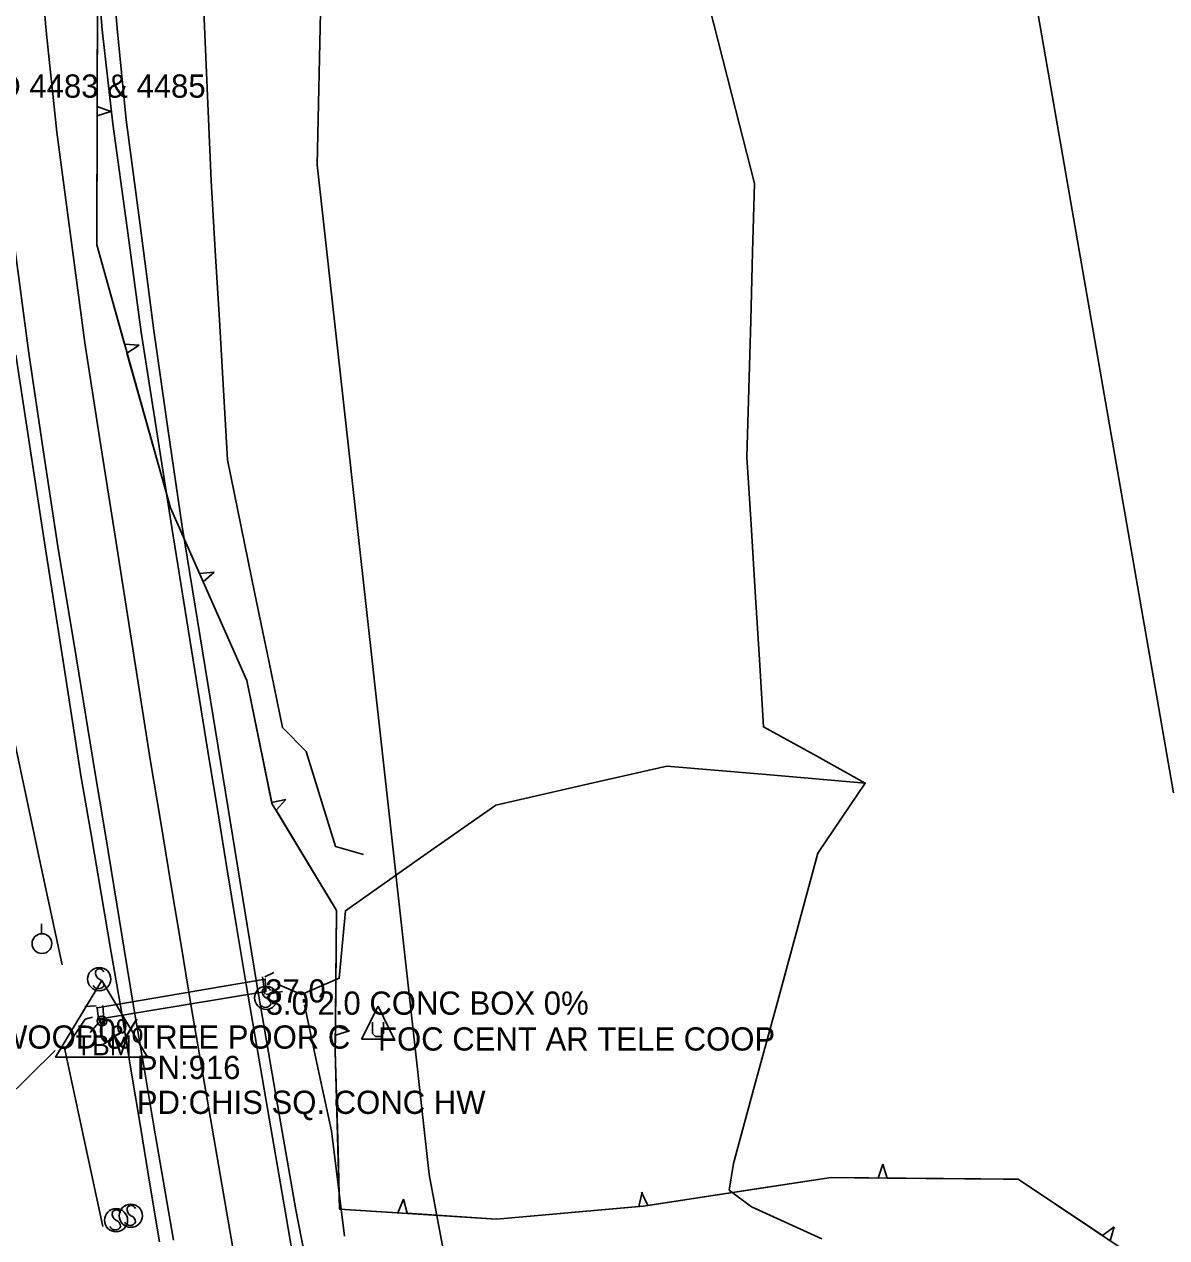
# Model space of a CAD drawing. Extents: x 954793 to 988390, y 1867850 to 1924428.
# Drawn here: x 960953.6 to 961199.4, y 1903292.8 to 1903553.9 of the extents above; entities that cross this region are included whole.
import ezdxf

# ---------------------------------------------------------------- set-up
doc = ezdxf.new("R2010")
doc.units = 0
for name, color, linetype in [('S_CROSS_DRAIN', 7, 'Continuous'), ('S_CROSS_DRAIN_ANNOT', 7, 'Continuous'), ('S_DITCHLINE', 7, 'Continuous'), ('S_DRG_PT_SYM', 7, 'Continuous'), ('S_EDGE_PAVEMENT', 7, 'Continuous'), ('S_HEADWALL', 7, 'Continuous'), ('S_OBSCURES', 7, 'Continuous'), ('S_PAVEMENT_CROWN', 7, 'Continuous'), ('S_PRIMARY_CTL', 7, 'Continuous'), ('S_PRIMARY_CTL_ANNOT', 7, 'Continuous'), ('S_SHOULDER', 7, 'Continuous'), ('S_SIGN', 7, 'Continuous'), ('S_SIGN_ANNOT', 7, 'Continuous'), ('S_SURVEY_TEXT_ANNOT', 7, 'Continuous'), ('S_TREE', 7, 'Continuous'), ('S_UNDERGROUND_CABLE', 7, 'Continuous'), ('S_UTILITY_POLE', 7, 'Continuous'), ('S_UTILITY_POLE_ANNOT', 7, 'Continuous'), ('S_UTL_PT_SYM', 7, 'Continuous'), ('S_WALL', 7, 'Continuous'), ('S_WATER_UTILITIES', 7, 'Continuous')]:
    doc.layers.add(name, color=color, linetype=linetype)

msp = doc.modelspace()

# ---------------------------------------------------------------- linework, layer by layer
at = {"layer": 'S_CROSS_DRAIN'}
for p, q in [((961005.47, 1903348.46), (960969.28, 1903342.35)), ((961005.57, 1903345.83), (961005.47, 1903348.46)), ((960969.6, 1903339.88), (961005.57, 1903345.83)), ((960969.28, 1903342.35), (960969.6, 1903339.88))]:
    msp.add_line(p, q, dxfattribs=at)
at = {"layer": 'S_DITCHLINE'}
for points in [[(961026.6, 1903375.34), (961020.59, 1903377.01), (961014.25, 1903397.47), (961009.18, 1903402.61), (961006.22, 1903417.01), (961003.26, 1903431.41), (961000.3, 1903445.8), (960997.35, 1903460.2), (960996.47, 1903475.22), (960995.6, 1903490.24), (960994.72, 1903505.26), (960993.85, 1903520.28), (960992.82, 1903543.53), (960991.79, 1903566.79), (960989.82, 1903579.15), (960987.85, 1903591.5), (960985.88, 1903603.86), (960983.92, 1903616.21), (960984.37, 1903637.73), (960984.82, 1903659.24), (960985.44, 1903677.91), (960986.07, 1903696.58)], [(960961.77, 1903351.6), (960957.06, 1903373.59), (960952.35, 1903395.58), (960947.63, 1903417.57), (960942.92, 1903439.57), (960939.41, 1903459.77), (960935.91, 1903479.97), (960933.83, 1903497.5), (960931.76, 1903515.04), (960929.82, 1903533.07), (960927.89, 1903551.11)], [(961008.14, 1903347.38), (961013.29, 1903345.15), (961021.38, 1903348.67), (961022.72, 1903363.21), (961038.9, 1903374.57), (961055.09, 1903385.92), (961073.49, 1903390.12), (961091.89, 1903394.32), (961113.23, 1903392.49), (961134.57, 1903390.67)], [(961022.51, 1903293.19), (961019.69, 1903315.88), (961016.78, 1903329.43), (961013.88, 1903342.99)], [(960970.53, 1903295.24), (960966.44, 1903314.3), (960962.36, 1903333.36), (960966.73, 1903339.9), (960968.32, 1903340.3)], [(960960.27, 1903333.1), (960949.32, 1903322.32), (960940.76, 1903321.1), (960918.82, 1903313.96), (960896.88, 1903306.82)]]:
    msp.add_lwpolyline(points, dxfattribs=at)
at = {"layer": 'S_DRG_PT_SYM'}
for points in [[(961005.47, 1903348.46), (961005.47, 1903348.51), (961005.47, 1903348.46), (961005.42, 1903348.46), (961005.47, 1903348.46), (961005.47, 1903348.41), (961005.47, 1903348.46), (961005.52, 1903348.46)], [(961005.57, 1903345.83), (961005.57, 1903345.88), (961005.57, 1903345.83), (961005.52, 1903345.83), (961005.57, 1903345.83), (961005.57, 1903345.78), (961005.57, 1903345.83), (961005.62, 1903345.83)], [(960969.28, 1903342.35), (960969.28, 1903342.4), (960969.28, 1903342.35), (960969.23, 1903342.35), (960969.28, 1903342.35), (960969.28, 1903342.3), (960969.28, 1903342.35), (960969.33, 1903342.35)], [(960969.6, 1903339.88), (960969.6, 1903339.93), (960969.6, 1903339.88), (960969.55, 1903339.88), (960969.6, 1903339.88), (960969.6, 1903339.83), (960969.6, 1903339.88), (960969.65, 1903339.88)]]:
    msp.add_lwpolyline(points, dxfattribs=at)
at = {"layer": 'S_EDGE_PAVEMENT'}
for points in [[(960969.31, 1903565.92), (960970.41, 1903552.73), (960972.7, 1903532.55), (960975.74, 1903510.11), (960978.77, 1903487.67), (960982.08, 1903466.66), (960985.38, 1903445.65), (960989.26, 1903421.58), (960993.13, 1903397.51), (960995.19, 1903384.96), (960997.24, 1903372.41), (960999.29, 1903359.85), (961001.35, 1903347.3), (961005.57, 1903322.75), (961009.8, 1903298.2), (961012.06, 1903285.15)], [(960951.55, 1903506.32), (960954.58, 1903483.19), (960957.71, 1903462.4), (960960.85, 1903441.61), (960964.84, 1903417.39), (960968.82, 1903393.16), (960970.92, 1903380.43), (960973.02, 1903367.69), (960975.12, 1903354.96), (960977.21, 1903342.23), (960979.33, 1903329.75), (960981.46, 1903317.28), (960983.58, 1903304.81), (960985.7, 1903292.33)]]:
    msp.add_lwpolyline(points, dxfattribs=at)
at = {"layer": 'S_HEADWALL'}
for points in [[(961005.37, 1903345.26), (961004.9, 1903348.96)], [(960970.5, 1903342.85), (960970.8, 1903338.76)]]:
    msp.add_lwpolyline(points, dxfattribs=at)
at = {"layer": 'S_OBSCURES'}
for points in [[(961200.89, 1903388.59), (961197.45, 1903408.38), (961194.01, 1903428.18), (961190.58, 1903447.97), (961187.14, 1903467.76), (961183.7, 1903487.56), (961180.26, 1903507.35), (961176.82, 1903527.14), (961173.38, 1903546.94), (961169.94, 1903566.73)], [(961101, 1903557.94), (961105.87, 1903538.79), (961110.74, 1903519.65), (961110.34, 1903504.93), (961109.93, 1903490.22), (961109.53, 1903475.51), (961109.12, 1903460.8), (961110.01, 1903446.3), (961110.89, 1903431.79), (961111.78, 1903417.28), (961112.66, 1903402.77), (961123.62, 1903396.72), (961134.57, 1903390.67), (961124.36, 1903375.61), (961119.83, 1903358.91), (961115.3, 1903342.22), (961110.77, 1903325.52), (961106.24, 1903308.83), (961105.28, 1903303.09), (961110.11, 1903299.5), (961125.21, 1903292.64)]]:
    msp.add_lwpolyline(points, dxfattribs=at)
at = {"layer": 'S_PAVEMENT_CROWN'}
msp.add_lwpolyline([(960957.23, 1903564.7), (960958.4, 1903551.78), (960960.6, 1903530.71), (960963.62, 1903508.06), (960966.63, 1903485.42), (960969.9, 1903464.61), (960973.17, 1903443.8), (960976.99, 1903419.58), (960980.81, 1903395.35), (960982.99, 1903382.17), (960985.17, 1903368.98), (960987.35, 1903355.8), (960989.53, 1903342.61), (960993.69, 1903318.49), (960997.86, 1903294.37), (961001.95, 1903270.78)], dxfattribs=at)
msp.add_lwpolyline([(960957.23, 1903564.7), (960958.4, 1903551.78), (960960.6, 1903530.71), (960963.62, 1903508.06), (960966.63, 1903485.42), (960969.9, 1903464.61), (960973.17, 1903443.8), (960976.99, 1903419.58), (960980.81, 1903395.35), (960982.99, 1903382.17), (960985.17, 1903368.98), (960987.35, 1903355.8), (960989.53, 1903342.61), (960993.69, 1903318.49), (960997.86, 1903294.37), (961001.95, 1903270.78)], dxfattribs=at)
at = {"layer": 'S_PRIMARY_CTL'}
for p, q in [((960970.34, 1903348.19), (960960.31, 1903331.68)), ((960970.34, 1903348.19), (960980.16, 1903331.68)), ((960960.31, 1903331.68), (960980.16, 1903331.68))]:
    msp.add_line(p, q, dxfattribs=at)
for radius in [1.04, 0.609, 0.344]:
    msp.add_circle((960970.34, 1903339.49), radius, dxfattribs=at)
at = {"layer": 'S_SHOULDER'}
for points in [[(960972.5, 1903566.22), (960973.58, 1903553.04), (960975.58, 1903533.41), (960978.53, 1903510.74), (960981.49, 1903488.07), (960984.53, 1903466.97), (960987.58, 1903445.86), (960991.45, 1903422.15), (960995.32, 1903398.43), (960997.4, 1903385.66), (960999.48, 1903372.89), (961001.55, 1903360.12), (961003.63, 1903347.35), (961007.84, 1903323.11), (961012.05, 1903298.88), (961016.48, 1903276.14)], [(960951.83, 1903482.79), (960954.97, 1903462.15), (960958.11, 1903441.52), (960961.96, 1903416.92), (960965.82, 1903392.33), (960967.99, 1903379.62), (960970.17, 1903366.92), (960972.34, 1903354.22), (960974.52, 1903341.51), (960976.56, 1903329.14), (960978.61, 1903316.76), (960980.66, 1903304.38), (960982.7, 1903292)]]:
    msp.add_lwpolyline(points, dxfattribs=at)
at = {"layer": 'S_SIGN'}
for centre in [(960969.75, 1903348.49), (961005.65, 1903344.47), (960973.36, 1903296.62), (960976.55, 1903297.58)]:
    msp.add_circle(centre, 2.49, dxfattribs=at)
for centre, radius, start, end in [((960970.44, 1903349.82), 1.5, 167.1196, 241.9813), ((960969.82, 1903349.76), 0.95, 16.5258, 156.8957), ((960969.6, 1903347.67), 1.28, 204.641, 335.359), ((960969.34, 1903347.15), 1.4, 358.6529, 73.7063), ((961006.33, 1903345.8), 1.5, 167.1196, 241.9813), ((961005.72, 1903345.74), 0.95, 16.5258, 156.8957), ((961005.24, 1903343.13), 1.4, 358.6529, 73.7063), ((961005.5, 1903343.65), 1.28, 204.641, 335.359), ((960977.24, 1903298.91), 1.5, 167.1196, 241.9813), ((960976.62, 1903298.85), 0.95, 16.5258, 156.8957), ((960974.04, 1903297.95), 1.5, 167.1196, 241.9813), ((960973.43, 1903297.89), 0.95, 16.5258, 156.8957), ((960972.94, 1903295.28), 1.4, 358.6529, 73.7063), ((960976.14, 1903296.24), 1.4, 358.6529, 73.7063), ((960973.2, 1903295.8), 1.28, 204.641, 335.359), ((960976.4, 1903296.76), 1.28, 204.641, 335.359)]:
    msp.add_arc(centre, radius, start, end, dxfattribs=at)
at = {"layer": 'S_TREE'}
for p, q in [((960969.28, 1903534.26), (960972.28, 1903535.19)), ((960972.28, 1903535.19), (960969.29, 1903536.22)), ((960978.36, 1903484.9), (960975.19, 1903485.08)), ((960975.72, 1903483.18), (960978.36, 1903484.9)), ((960994.46, 1903436.07), (960991.31, 1903435.79)), ((960992.1, 1903433.99), (960994.46, 1903436.07)), ((961009.89, 1903387.16), (961006.79, 1903386.49)), ((961007.81, 1903384.81), (961009.89, 1903387.16)), ((961023.57, 1903337.37), (961020.58, 1903338.42)), ((961020.56, 1903336.45), (961023.57, 1903337.37)), ((961138.38, 1903308.69), (961137.33, 1903305.7)), ((961139.3, 1903305.68), (961138.38, 1903308.69)), ((961086.58, 1903302.66), (961085.83, 1903299.59)), ((961087.78, 1903299.82), (961086.4, 1903302.65)), ((961035.23, 1903301.15), (961034.02, 1903298.22)), ((961035.98, 1903298.1), (961035.23, 1903301.15)), ((961188.13, 1903295.22), (961185.62, 1903293.3)), ((961187.25, 1903292.21), (961188.13, 1903295.22))]:
    msp.add_line(p, q, dxfattribs=at)
for points in [[(961191.79, 1903289.17), (961167.46, 1903305.44), (961127.27, 1903305.78), (961086.78, 1903299.67), (961055.23, 1903296.87), (961021.48, 1903299.02), (961020.54, 1903333.07), (961020.8, 1903363.26), (961006.92, 1903386.27), (961001.53, 1903412.72), (960985.05, 1903449.92), (960969.2, 1903506.46), (960969.36, 1903561.06), (960966.89, 1903606.68), (960967.31, 1903654.48), (960967.2, 1903710.57), (960974.9, 1903745.64), (961002.91, 1903748.81), (961017.71, 1903747.22), (961029.3, 1903725.78), (961038, 1903722.82)], [(960969.29, 1903536.22), (960969.36, 1903561.06), (960969.35, 1903561.22)], [(960969.21, 1903509.25), (960969.28, 1903534.26)], [(960975.19, 1903485.08), (960969.2, 1903506.46), (960969.21, 1903509.25)], [(960982.47, 1903459.11), (960975.72, 1903483.18)], [(960991.31, 1903435.79), (960985.05, 1903449.92), (960982.47, 1903459.11)], [(961001.88, 1903411.02), (961001.53, 1903412.72), (960992.1, 1903433.99)], [(961006.87, 1903386.52), (961001.88, 1903411.02)], [(961020.72, 1903363.39), (961007.81, 1903384.81)], [(961020.58, 1903338.42), (961020.8, 1903363.26), (961020.72, 1903363.39)], [(961021.14, 1903311.46), (961020.54, 1903333.07), (961020.56, 1903336.45)], [(961034.02, 1903298.22), (961021.48, 1903299.02), (961021.14, 1903311.46)], [(961137.33, 1903305.7), (961127.27, 1903305.78), (961112.5, 1903303.55)], [(961164.3, 1903305.46), (961139.3, 1903305.68)], [(961185.62, 1903293.3), (961167.46, 1903305.44), (961164.3, 1903305.46)], [(961112.5, 1903303.55), (961087.78, 1903299.82)], [(961085.83, 1903299.59), (961060.92, 1903297.37)], [(961060.92, 1903297.37), (961055.23, 1903296.87), (961035.98, 1903298.1)]]:
    msp.add_lwpolyline(points, dxfattribs=at)
at = {"layer": 'S_UNDERGROUND_CABLE'}
for p, q in [((961029.74, 1903342.65), (961026.21, 1903335.56)), ((961029.74, 1903342.65), (961033.23, 1903335.56)), ((961028.54, 1903336.8), (961028.54, 1903339.24)), ((961030.9, 1903339.24), (961030.9, 1903336.8)), ((961029.16, 1903336.14), (961028.54, 1903336.8)), ((961030.36, 1903336.14), (961029.16, 1903336.14)), ((961030.9, 1903336.8), (961030.36, 1903336.14)), ((961026.21, 1903335.56), (961033.23, 1903335.56))]:
    msp.add_line(p, q, dxfattribs=at)
at = {"layer": 'S_UTILITY_POLE'}
msp.add_line((960957.3, 1903358.28), (960957.3, 1903360.39), dxfattribs=at)
msp.add_circle((960957.42, 1903356.14), 2.13, dxfattribs=at)
at = {"layer": 'S_UTL_PT_SYM'}
for points in [[(961016.63, 1903523.67), (961016.63, 1903523.72), (961016.63, 1903523.67), (961016.58, 1903523.67), (961016.63, 1903523.67), (961016.63, 1903523.62), (961016.63, 1903523.67), (961016.68, 1903523.67)], [(961040.76, 1903306.45), (961040.76, 1903306.5), (961040.76, 1903306.45), (961040.71, 1903306.45), (961040.76, 1903306.45), (961040.76, 1903306.4), (961040.76, 1903306.45), (961040.81, 1903306.45)]]:
    msp.add_lwpolyline(points, dxfattribs=at)
at = {"layer": 'S_WALL'}
for points in [[(961005.39, 1903348.98), (961007.33, 1903349.95)], [(961005.39, 1903348.98), (961007.33, 1903349.95)], [(961005.65, 1903345.19), (961009.18, 1903345.86)], [(961005.65, 1903345.19), (961009.18, 1903345.86)], [(960969.11, 1903342.75), (960966.68, 1903342.62)], [(960969.11, 1903342.75), (960966.68, 1903342.62)], [(960969.62, 1903339.1), (960967.78, 1903337.01)], [(960969.62, 1903339.1), (960967.78, 1903337.01)]]:
    msp.add_lwpolyline(points, dxfattribs=at)
at = {"layer": 'S_WATER_UTILITIES'}
for p, q in [((961016.63, 1903523.67), (961017.91, 1903583.83)), ((961040.76, 1903306.45), (961016.63, 1903523.67)), ((961059.64, 1903205.73), (961040.76, 1903306.45))]:
    msp.add_line(p, q, dxfattribs=at)

# ---------------------------------------------------------------- texts
at = {"layer": 'S_CROSS_DRAIN_ANNOT'}
for s, p in [('37.0', (961005.47, 1903343.46)), ('3.0 2.0 CONC BOX 0%', (961005.57, 1903340.83)), ('0%', (960969.6, 1903334.88))]:
    msp.add_text(s, height=5, dxfattribs=at).set_placement(p)
at = {"layer": 'S_PRIMARY_CTL'}
msp.add_text('TBM', height=4.287, rotation=360, dxfattribs=at).set_placement((960964.69, 1903332.1))
at = {"layer": 'S_PRIMARY_CTL_ANNOT'}
for s, p in [('PN:916', (960977.84, 1903326.99)), ('PD:CHIS SQ. CONC HW', (960977.84, 1903319.49))]:
    msp.add_text(s, height=5, dxfattribs=at).set_placement(p)
at = {"layer": 'S_SIGN_ANNOT'}
msp.add_text('2.7 WOOD 4483 & 4485', height=5, dxfattribs=at).set_placement((960920.17, 1903538.14))
at = {"layer": 'S_SURVEY_TEXT_ANNOT'}
msp.add_text('3 BARB WOOD & TREE POOR C', height=5, dxfattribs=at).set_placement((960922.35, 1903333.53))
at = {"layer": 'S_UTILITY_POLE_ANNOT'}
msp.add_text('FOC CENT AR TELE COOP', height=5, dxfattribs=at).set_placement((961029.74, 1903333.12))

doc.saveas('drawing.dxf')
